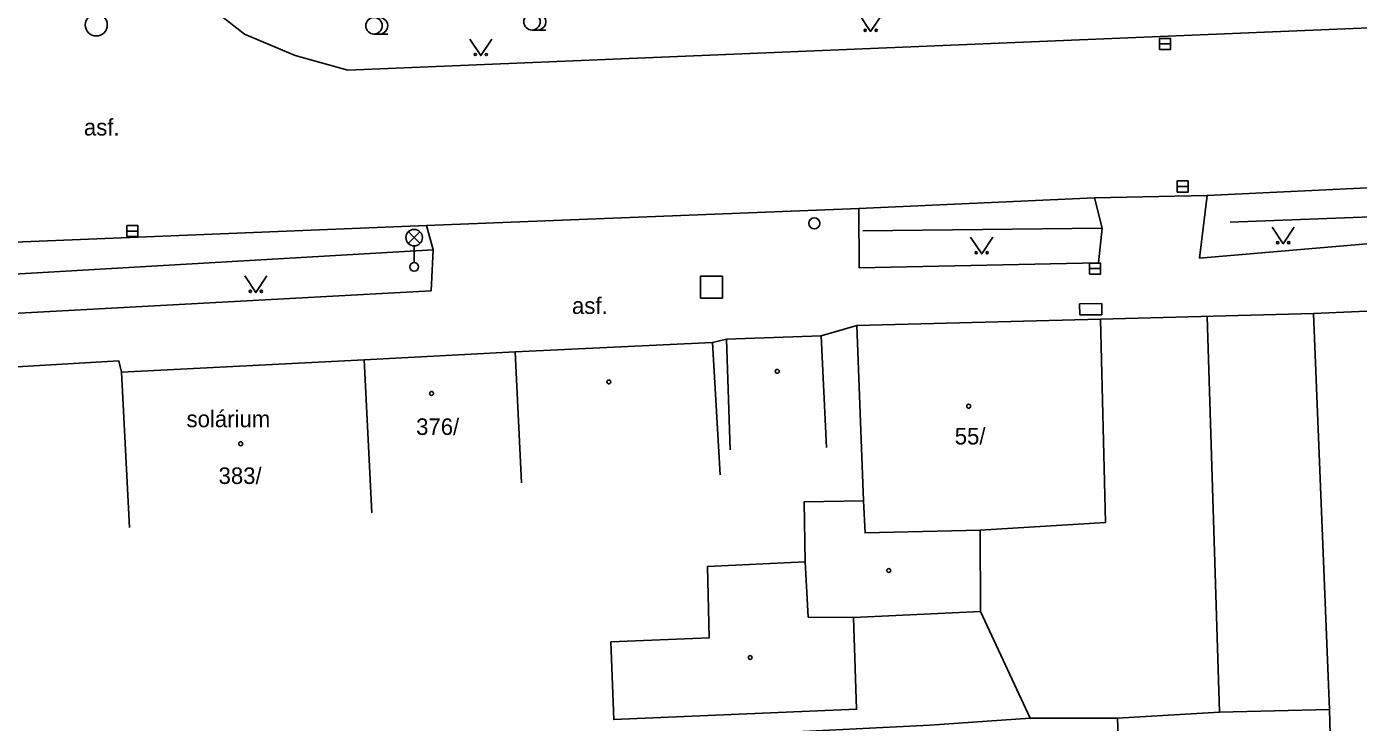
# Model space of a CAD drawing. Extents: x -737812 to -729375, y -1123000 to -1115500.
# Drawn here: x -736623 to -736562.7, y -1118882 to -1118850.5 of the extents above; entities that cross this region are included whole.
import ezdxf

# ---------------------------------------------------------------- set-up
doc = ezdxf.new("R2010")
doc.units = 0
for name, color, linetype in [('Doplněk polohopisu', 7, 'Continuous'), ('Hranice - ploty_ zdi', 7, 'Continuous'), ('Hranice parcel a úz_ celk', 7, 'Continuous'), ('Komunikace', 7, 'Continuous'), ('Pomocné popisy', 7, 'Continuous'), ('Popisy budov', 7, 'Continuous'), ('Povr_ zn_ inž_ sítí - el_', 7, 'Continuous'), ('Povr_ zn_ inž_ sítí - kan_', 7, 'Continuous'), ('Povr_ zn_ inž_ sítí - vod_', 7, 'Continuous'), ('Stavební objekty', 7, 'Continuous'), ('Značky druhů budov', 7, 'Continuous'), ('Značky druhů pozemků', 7, 'Continuous'), ('Čísla popisná', 7, 'Continuous')]:
    doc.layers.add(name, color=color, linetype=linetype)

msp = doc.modelspace()

# ---------------------------------------------------------------- linework, layer by layer
at = {"layer": 'Doplněk polohopisu'}
for p, q in [((-736604.61, -1118860.61), (-736604.91, -1118859.51)), ((-736604.7, -1118862.47), (-736604.61, -1118860.61))]:
    msp.add_line(p, q, dxfattribs=at)
for points in [[(-736559.69, -1118857.67), (-736559.29, -1118859.01), (-736559.14, -1118860.07), (-736569.89, -1118860.98), (-736569.54, -1118858.14)], [(-736585.32, -1118858.73), (-736585.31, -1118861.42), (-736574.46, -1118861.2), (-736574.3, -1118859.62), (-736574.65, -1118858.25)], [(-736604.7, -1118862.47), (-736625.88, -1118863.61), (-736626.03, -1118861.76), (-736625.81, -1118861.17), (-736625.08, -1118860.32)]]:
    msp.add_lwpolyline(points, dxfattribs=at)
at = {"layer": 'Hranice - ploty_ zdi'}
for p, q in [((-736568.5, -1118859.36), (-736559.29, -1118859.01)), ((-736585.15, -1118859.75), (-736574.3, -1118859.62)), ((-736624.56, -1118861.77), (-736604.61, -1118860.61)), ((-736564.72, -1118863.49), (-736574.38, -1118863.74)), ((-736585.42, -1118864.03), (-736587.03, -1118864.5)), ((-736591.32, -1118864.66), (-736591.95, -1118864.8))]:
    msp.add_line(p, q, dxfattribs=at)
for points in [[(-736539.91, -1118862.41), (-736564.72, -1118863.49)], [(-736618.72, -1118866.14), (-736618.85, -1118865.63), (-736632.72, -1118866.45), (-736636.63, -1118866.61), (-736642.47, -1118866.67)]]:
    msp.add_lwpolyline(points, dxfattribs=at)
at = {"layer": 'Hranice parcel a úz_ celk'}
for points in [[(-736564, -1118881.43), (-736568.99, -1118881.55), (-736569.55, -1118863.62)], [(-736562.97, -1118915.54), (-736563.56, -1118897.43), (-736564, -1118881.43), (-736564.72, -1118863.49)], [(-736568.99, -1118881.55), (-736573.6, -1118881.81), (-736577.57, -1118881.81), (-736579.81, -1118876.98)], [(-736606.19, -1118899.33), (-736606.18, -1118898.16), (-736606.86, -1118883.27), (-736598.45, -1118882.96), (-736590.3, -1118882.54), (-736582.11, -1118882.13), (-736577.57, -1118881.81)], [(-736573.6, -1118881.81), (-736573.07, -1118896.45), (-736573, -1118897.66)]]:
    msp.add_lwpolyline(points, dxfattribs=at)
at = {"layer": 'Komunikace'}
for p, q in [((-736569.54, -1118858.14), (-736559.69, -1118857.67)), ((-736585.32, -1118858.73), (-736574.65, -1118858.25)), ((-736569.54, -1118858.14), (-736574.65, -1118858.25)), ((-736604.91, -1118859.51), (-736585.32, -1118858.73))]:
    msp.add_line(p, q, dxfattribs=at)
for points in [[(-736613.15, -1118850.84), (-736614.54, -1118849.76)], [(-736562.21, -1118850.56), (-736608.48, -1118852.47)], [(-736610.86, -1118851.81), (-736613.15, -1118850.84)], [(-736608.48, -1118852.47), (-736610.86, -1118851.81)], [(-736625.08, -1118860.32), (-736604.91, -1118859.51)]]:
    msp.add_lwpolyline(points, dxfattribs=at)
at = {"layer": 'Povr_ zn_ inž_ sítí - el_'}
for p, q in [((-736605.734, -1118860.318), (-736605.206, -1118859.79)), ((-736605.198, -1118860.315), (-736605.726, -1118859.786)), ((-736605.47, -1118860.43), (-736605.47, -1118861.18))]:
    msp.add_line(p, q, dxfattribs=at)
msp.add_lwpolyline([(-736575.317, -1118863.556), (-736574.317, -1118863.544), (-736574.323, -1118863.044), (-736575.323, -1118863.056)], close=True, dxfattribs=at)
for centre, radius in [((-736605.47, -1118860.055), 0.375), ((-736605.47, -1118861.38), 0.2)]:
    msp.add_circle(centre, radius, dxfattribs=at)
at = {"layer": 'Povr_ zn_ inž_ sítí - kan_'}
for p, q in [((-736571.7, -1118851.28), (-736571.2, -1118851.28)), ((-736570.91, -1118857.74), (-736570.41, -1118857.74)), ((-736618.48, -1118859.76), (-736617.98, -1118859.76)), ((-736574.88, -1118861.46), (-736574.38, -1118861.46)), ((-736591.5, -1118861.8), (-736592.5, -1118861.8)), ((-736592.5, -1118861.8), (-736592.5, -1118862.8)), ((-736591.5, -1118862.8), (-736591.5, -1118861.8)), ((-736592.5, -1118862.8), (-736591.5, -1118862.8))]:
    msp.add_line(p, q, dxfattribs=at)
for points in [[(-736571.7, -1118851.531), (-736571.2, -1118851.531), (-736571.2, -1118851.03), (-736571.7, -1118851.03)], [(-736570.91, -1118857.991), (-736570.41, -1118857.991), (-736570.41, -1118857.49), (-736570.91, -1118857.49)], [(-736618.48, -1118860.011), (-736617.98, -1118860.011), (-736617.98, -1118859.51), (-736618.48, -1118859.51)], [(-736574.88, -1118861.711), (-736574.38, -1118861.711), (-736574.38, -1118861.21), (-736574.88, -1118861.21)]]:
    msp.add_lwpolyline(points, close=True, dxfattribs=at)
msp.add_circle((-736619.87, -1118850.42), 0.5, dxfattribs=at)
at = {"layer": 'Povr_ zn_ inž_ sítí - vod_'}
msp.add_circle((-736587.34, -1118859.41), 0.25, dxfattribs=at)
at = {"layer": 'Stavební objekty'}
for p, q in [((-736574.38, -1118863.74), (-736585.42, -1118864.03)), ((-736574.38, -1118863.74), (-736574.15, -1118872.96)), ((-736585.42, -1118864.03), (-736585.12, -1118871.97)), ((-736591.95, -1118864.8), (-736600.9, -1118865.23)), ((-736591.95, -1118864.8), (-736591.6, -1118870.8)), ((-736587.03, -1118864.5), (-736591.32, -1118864.66)), ((-736591.32, -1118864.66), (-736591.15, -1118869.66)), ((-736587.03, -1118864.5), (-736586.79, -1118869.56)), ((-736607.73, -1118865.59), (-736607.38, -1118872.51)), ((-736600.9, -1118865.23), (-736600.6, -1118871.16)), ((-736618.72, -1118866.14), (-736618.36, -1118873.18))]:
    msp.add_line(p, q, dxfattribs=at)
for points in [[(-736618.72, -1118866.14), (-736607.73, -1118865.59), (-736600.9, -1118865.23)], [(-736585.12, -1118871.97), (-736587.8, -1118872.02), (-736587.75, -1118874.73), (-736587.62, -1118877.24), (-736585.56, -1118877.26), (-736579.81, -1118876.98), (-736579.83, -1118873.3)], [(-736574.15, -1118872.96), (-736579.83, -1118873.3), (-736585.04, -1118873.43), (-736585.12, -1118871.97)], [(-736587.75, -1118874.73), (-736592.18, -1118874.94), (-736592.1, -1118878.17), (-736596.56, -1118878.36), (-736596.43, -1118881.88), (-736585.43, -1118881.41), (-736585.56, -1118877.26)]]:
    msp.add_lwpolyline(points, dxfattribs=at)
at = {"layer": 'Značky druhů budov'}
for centre in [(-736589.02, -1118866.11), (-736596.65, -1118866.59), (-736604.68, -1118867.11), (-736580.35, -1118867.69), (-736613.33, -1118869.39), (-736583.97, -1118875.13), (-736590.25, -1118879.07)]:
    msp.add_circle(centre, 0.0875, dxfattribs=at)
at = {"layer": 'Značky druhů pozemků'}
for p, q in [((-736607.29, -1118850.835), (-736606.665, -1118850.835)), ((-736600.13, -1118850.655), (-736599.505, -1118850.655))]:
    msp.add_line(p, q, dxfattribs=at)
for points in [[(-736585.29, -1118849.97), (-736584.79, -1118850.72), (-736584.29, -1118849.97)], [(-736602.95, -1118851.06), (-736602.45, -1118851.81), (-736601.95, -1118851.06)], [(-736566.6, -1118859.58), (-736566.1, -1118860.33), (-736565.6, -1118859.58)], [(-736580.26, -1118860.04), (-736579.76, -1118860.79), (-736579.26, -1118860.04)], [(-736613.14, -1118861.79), (-736612.64, -1118862.54), (-736612.14, -1118861.79)]]:
    msp.add_lwpolyline(points, dxfattribs=at)
for centre, radius in [((-736600.13, -1118850.28), 0.375), ((-736607.29, -1118850.46), 0.375), ((-736585.04, -1118850.67), 0.05), ((-736584.54, -1118850.67), 0.05), ((-736602.7, -1118851.76), 0.05), ((-736602.2, -1118851.76), 0.05), ((-736566.35, -1118860.28), 0.05), ((-736565.85, -1118860.28), 0.05), ((-736580.01, -1118860.74), 0.05), ((-736579.51, -1118860.74), 0.05), ((-736612.89, -1118862.49), 0.05), ((-736612.39, -1118862.49), 0.05)]:
    msp.add_circle(centre, radius, dxfattribs=at)
for centre in [(-736599.88, -1118850.28), (-736607.04, -1118850.46)]:
    msp.add_arc(centre, 0.375, 249.49437, 109.04743, dxfattribs=at)

# ---------------------------------------------------------------- texts
at = {"layer": 'Pomocné popisy'}
for p in [(-736620.43, -1118855.43), (-736598.32, -1118863.51)]:
    msp.add_text('asf.', height=0.75, dxfattribs=at).set_placement(p)
at = {"layer": 'Popisy budov'}
msp.add_text('solárium', height=0.75, dxfattribs=at).set_placement((-736615.78, -1118868.64))
at = {"layer": 'Čísla popisná'}
for s, p in [('376/', (-736605.38, -1118868.99)), ('55/', (-736580.98, -1118869.42)), ('383/', (-736614.33, -1118871.21))]:
    msp.add_text(s, height=0.75, dxfattribs=at).set_placement(p)

doc.saveas('drawing.dxf')
